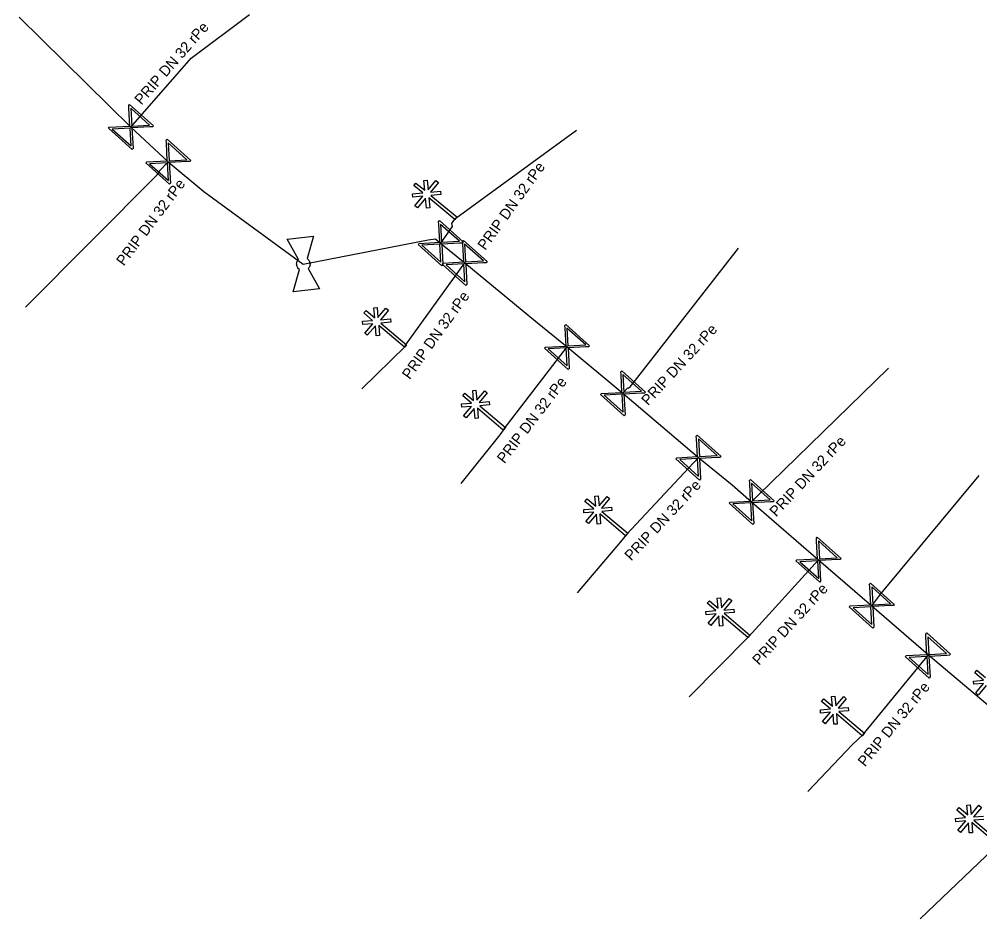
# Model space of a CAD drawing. Extents: x -643842 to -636370, y -1119190 to -1110210.
# Drawn here: x -640906.69 to -640861.52, y -1114761.04 to -1114718.74 of the extents above; entities that cross this region are included whole.
import ezdxf

# ---------------------------------------------------------------- set-up
doc = ezdxf.new("R2010")
doc.units = 0
for name, color, linetype in [('2', 7, 'Continuous'), ('22', 7, 'Continuous'), ('Default', 7, 'Continuous'), ('Level 16', 7, 'Continuous'), ('Level 21', 7, 'Continuous'), ('Level 23', 7, 'Continuous'), ('Level 28', 7, 'Continuous')]:
    doc.layers.add(name, color=color, linetype=linetype)

msp = doc.modelspace()

# ---------------------------------------------------------------- linework, layer by layer
at = {"layer": '2'}
for points in [[(-640887.718, -1114726.908), (-640888.133, -1114726.563), (-640888.034, -1114726.443), (-640887.622, -1114726.784), (-640887.667, -1114726.318), (-640887.511, -1114726.304), (-640887.467, -1114726.767), (-640887.099, -1114726.323), (-640886.979, -1114726.423), (-640887.353, -1114726.874), (-640886.881, -1114726.829), (-640886.866, -1114726.984), (-640887.328, -1114727.028), (-640886.109, -1114728.038), (-640886.208, -1114728.158), (-640887.431, -1114727.145), (-640887.386, -1114727.615), (-640887.542, -1114727.629), (-640887.587, -1114727.157), (-640887.96, -1114727.607), (-640888.08, -1114727.508), (-640887.714, -1114727.065), (-640888.175, -1114727.107), (-640888.19, -1114726.953), (-640887.718, -1114726.908)], [(-640890.071, -1114732.901), (-640890.483, -1114732.553), (-640890.382, -1114732.433), (-640889.974, -1114732.779), (-640890.014, -1114732.312), (-640889.858, -1114732.3), (-640889.819, -1114732.763), (-640889.446, -1114732.324), (-640889.327, -1114732.425), (-640889.706, -1114732.872), (-640889.234, -1114732.832), (-640889.221, -1114732.987), (-640889.683, -1114733.026), (-640888.475, -1114734.049), (-640888.576, -1114734.168), (-640889.787, -1114733.142), (-640889.748, -1114733.612), (-640889.903, -1114733.624), (-640889.943, -1114733.152), (-640890.321, -1114733.598), (-640890.44, -1114733.497), (-640890.069, -1114733.059), (-640890.531, -1114733.096), (-640890.544, -1114732.941), (-640890.071, -1114732.901)], [(-640885.425, -1114736.791), (-640885.836, -1114736.442), (-640885.736, -1114736.323), (-640885.328, -1114736.668), (-640885.367, -1114736.201), (-640885.211, -1114736.189), (-640885.172, -1114736.653), (-640884.8, -1114736.213), (-640884.68, -1114736.314), (-640885.059, -1114736.761), (-640884.587, -1114736.721), (-640884.574, -1114736.876), (-640885.036, -1114736.915), (-640883.828, -1114737.939), (-640883.929, -1114738.058), (-640885.141, -1114737.031), (-640885.101, -1114737.502), (-640885.257, -1114737.514), (-640885.297, -1114737.042), (-640885.675, -1114737.488), (-640885.794, -1114737.387), (-640885.422, -1114736.948), (-640885.884, -1114736.985), (-640885.897, -1114736.831), (-640885.425, -1114736.791)], [(-640879.675, -1114741.761), (-640880.086, -1114741.412), (-640879.986, -1114741.293), (-640879.578, -1114741.638), (-640879.617, -1114741.171), (-640879.461, -1114741.159), (-640879.422, -1114741.623), (-640879.05, -1114741.183), (-640878.93, -1114741.284), (-640879.309, -1114741.731), (-640878.837, -1114741.691), (-640878.824, -1114741.846), (-640879.286, -1114741.885), (-640878.078, -1114742.909), (-640878.179, -1114743.028), (-640879.391, -1114742.001), (-640879.351, -1114742.472), (-640879.507, -1114742.484), (-640879.547, -1114742.012), (-640879.925, -1114742.458), (-640880.044, -1114742.357), (-640879.672, -1114741.918), (-640880.134, -1114741.955), (-640880.147, -1114741.801), (-640879.675, -1114741.761)], [(-640873.925, -1114746.551), (-640874.336, -1114746.202), (-640874.236, -1114746.083), (-640873.828, -1114746.428), (-640873.867, -1114745.961), (-640873.711, -1114745.949), (-640873.672, -1114746.413), (-640873.3, -1114745.973), (-640873.18, -1114746.074), (-640873.559, -1114746.521), (-640873.087, -1114746.481), (-640873.074, -1114746.636), (-640873.536, -1114746.675), (-640872.328, -1114747.699), (-640872.429, -1114747.818), (-640873.641, -1114746.791), (-640873.601, -1114747.262), (-640873.757, -1114747.274), (-640873.797, -1114746.802), (-640874.175, -1114747.248), (-640874.294, -1114747.147), (-640873.922, -1114746.708), (-640874.384, -1114746.745), (-640874.397, -1114746.591), (-640873.925, -1114746.551)], [(-640861.345, -1114749.821), (-640861.756, -1114749.472), (-640861.656, -1114749.353), (-640861.248, -1114749.698)], [(-640861.217, -1114750.072), (-640861.595, -1114750.518), (-640861.714, -1114750.417), (-640861.342, -1114749.978), (-640861.804, -1114750.015), (-640861.817, -1114749.861), (-640861.345, -1114749.821)], [(-640868.545, -1114751.171), (-640868.956, -1114750.822), (-640868.856, -1114750.703), (-640868.448, -1114751.048), (-640868.487, -1114750.581), (-640868.331, -1114750.569), (-640868.292, -1114751.033), (-640867.92, -1114750.593), (-640867.8, -1114750.694), (-640868.179, -1114751.141), (-640867.707, -1114751.101), (-640867.694, -1114751.256), (-640868.156, -1114751.295), (-640866.948, -1114752.319), (-640867.049, -1114752.438), (-640868.261, -1114751.411), (-640868.221, -1114751.882), (-640868.377, -1114751.894), (-640868.417, -1114751.422), (-640868.795, -1114751.868), (-640868.914, -1114751.767), (-640868.542, -1114751.328), (-640869.004, -1114751.365), (-640869.017, -1114751.211), (-640868.545, -1114751.171)], [(-640862.185, -1114756.281), (-640862.596, -1114755.932), (-640862.496, -1114755.813), (-640862.088, -1114756.158), (-640862.127, -1114755.691), (-640861.971, -1114755.679), (-640861.932, -1114756.143), (-640861.56, -1114755.703), (-640861.44, -1114755.804), (-640861.819, -1114756.251), (-640861.347, -1114756.211)], [(-640860.689, -1114757.548), (-640861.901, -1114756.521), (-640861.861, -1114756.992), (-640862.017, -1114757.004), (-640862.057, -1114756.532), (-640862.435, -1114756.978), (-640862.554, -1114756.877), (-640862.182, -1114756.438), (-640862.644, -1114756.475), (-640862.657, -1114756.321), (-640862.185, -1114756.281)], [(-640861.334, -1114756.366), (-640861.796, -1114756.405), (-640860.588, -1114757.429)]]:
    msp.add_lwpolyline(points, dxfattribs=at)
at = {"layer": 'Default'}
for points in [[(-640893.154, -1114729.992), (-640893.11, -1114730.022), (-640893.078, -1114730.066), (-640893.028, -1114730.134), (-640893.019, -1114730.216), (-640893.01, -1114730.297), (-640893.044, -1114730.377), (-640893.065, -1114730.426), (-640893.101, -1114730.464)], [(-640893.508, -1114730.509), (-640893.55, -1114730.48), (-640893.582, -1114730.436), (-640893.632, -1114730.366), (-640893.641, -1114730.285), (-640893.65, -1114730.203), (-640893.616, -1114730.126), (-640893.595, -1114730.076), (-640893.559, -1114730.037)]]:
    msp.add_open_spline(points, degree=3, dxfattribs=at)
at = {"layer": 'Level 16'}
for points in [[(-640901.497, -1114722.751), (-640900.381, -1114723.753), (-640900.425, -1114723.802), (-640900.553, -1114723.804), (-640901.392, -1114723.851), (-640901.339, -1114724.82), (-640901.383, -1114724.869), (-640902.499, -1114723.867), (-640902.455, -1114723.818), (-640901.485, -1114723.768), (-640901.531, -1114722.929), (-640901.541, -1114722.8), (-640901.497, -1114722.751)], [(-640901.443, -1114722.926), (-640901.397, -1114723.763), (-640900.561, -1114723.717), (-640901.443, -1114722.926)], [(-640901.433, -1114724.698), (-640901.48, -1114723.856), (-640902.32, -1114723.902), (-640901.433, -1114724.698)], [(-640899.737, -1114724.381), (-640898.621, -1114725.383), (-640898.665, -1114725.432), (-640898.793, -1114725.434), (-640899.632, -1114725.481), (-640899.579, -1114726.45), (-640899.623, -1114726.499), (-640900.739, -1114725.497), (-640900.695, -1114725.448), (-640899.725, -1114725.398), (-640899.771, -1114724.559), (-640899.781, -1114724.43), (-640899.737, -1114724.381)], [(-640899.683, -1114724.556), (-640899.637, -1114725.393), (-640898.801, -1114725.347), (-640899.683, -1114724.556)], [(-640899.673, -1114726.328), (-640899.72, -1114725.486), (-640900.56, -1114725.532), (-640899.673, -1114726.328)], [(-640886.927, -1114728.211), (-640885.811, -1114729.213), (-640885.855, -1114729.262), (-640885.983, -1114729.264), (-640886.822, -1114729.311), (-640886.769, -1114730.28), (-640886.813, -1114730.329), (-640887.929, -1114729.327), (-640887.885, -1114729.278), (-640886.915, -1114729.228), (-640886.961, -1114728.389), (-640886.971, -1114728.26), (-640886.927, -1114728.211)], [(-640886.873, -1114728.386), (-640886.827, -1114729.223), (-640885.991, -1114729.177), (-640886.873, -1114728.386)], [(-640886.863, -1114730.158), (-640886.91, -1114729.316), (-640887.75, -1114729.362), (-640886.863, -1114730.158)], [(-640885.798, -1114729.137), (-640884.682, -1114730.139), (-640884.726, -1114730.188), (-640884.854, -1114730.19), (-640885.693, -1114730.237), (-640885.64, -1114731.206), (-640885.684, -1114731.255), (-640886.8, -1114730.253), (-640886.756, -1114730.204), (-640885.786, -1114730.154), (-640885.832, -1114729.315), (-640885.842, -1114729.186), (-640885.798, -1114729.137)], [(-640885.744, -1114729.312), (-640885.698, -1114730.149), (-640884.862, -1114730.103), (-640885.744, -1114729.312)], [(-640885.734, -1114731.084), (-640885.781, -1114730.242), (-640886.621, -1114730.288), (-640885.734, -1114731.084)], [(-640880.987, -1114733.091), (-640879.871, -1114734.093), (-640879.915, -1114734.142), (-640880.043, -1114734.144), (-640880.882, -1114734.191), (-640880.829, -1114735.16), (-640880.873, -1114735.209), (-640881.989, -1114734.207), (-640881.945, -1114734.158), (-640880.975, -1114734.108), (-640881.021, -1114733.269), (-640881.031, -1114733.14), (-640880.987, -1114733.091)], [(-640880.933, -1114733.266), (-640880.887, -1114734.103), (-640880.051, -1114734.057), (-640880.933, -1114733.266)], [(-640880.923, -1114735.038), (-640880.97, -1114734.196), (-640881.81, -1114734.242), (-640880.923, -1114735.038)], [(-640878.357, -1114735.271), (-640877.241, -1114736.273), (-640877.285, -1114736.322), (-640877.413, -1114736.324), (-640878.252, -1114736.371), (-640878.199, -1114737.34), (-640878.243, -1114737.389), (-640879.359, -1114736.387), (-640879.315, -1114736.338), (-640878.345, -1114736.288), (-640878.391, -1114735.449), (-640878.401, -1114735.32), (-640878.357, -1114735.271)], [(-640878.303, -1114735.446), (-640878.257, -1114736.283), (-640877.421, -1114736.237), (-640878.303, -1114735.446)], [(-640878.293, -1114737.218), (-640878.34, -1114736.376), (-640879.18, -1114736.422), (-640878.293, -1114737.218)], [(-640874.807, -1114738.291), (-640873.691, -1114739.293), (-640873.735, -1114739.342), (-640873.863, -1114739.344), (-640874.702, -1114739.391), (-640874.649, -1114740.36), (-640874.693, -1114740.409), (-640875.809, -1114739.407), (-640875.765, -1114739.358), (-640874.795, -1114739.308), (-640874.841, -1114738.469), (-640874.851, -1114738.34), (-640874.807, -1114738.291)], [(-640874.753, -1114738.466), (-640874.707, -1114739.303), (-640873.871, -1114739.257), (-640874.753, -1114738.466)], [(-640874.743, -1114740.238), (-640874.79, -1114739.396), (-640875.63, -1114739.442), (-640874.743, -1114740.238)], [(-640872.307, -1114740.381), (-640871.191, -1114741.383), (-640871.235, -1114741.432), (-640871.363, -1114741.434), (-640872.202, -1114741.481), (-640872.149, -1114742.45), (-640872.193, -1114742.499), (-640873.309, -1114741.497), (-640873.265, -1114741.448), (-640872.295, -1114741.398), (-640872.341, -1114740.559), (-640872.351, -1114740.43), (-640872.307, -1114740.381)], [(-640872.253, -1114740.556), (-640872.207, -1114741.393), (-640871.371, -1114741.347), (-640872.253, -1114740.556)], [(-640872.243, -1114742.328), (-640872.29, -1114741.486), (-640873.13, -1114741.532), (-640872.243, -1114742.328)], [(-640869.161, -1114743.1), (-640868.045, -1114744.102), (-640868.089, -1114744.151), (-640868.217, -1114744.153), (-640869.056, -1114744.2), (-640869.003, -1114745.169), (-640869.047, -1114745.218), (-640870.163, -1114744.216), (-640870.119, -1114744.167), (-640869.149, -1114744.117), (-640869.195, -1114743.278), (-640869.205, -1114743.149), (-640869.161, -1114743.1)], [(-640869.107, -1114743.275), (-640869.061, -1114744.112), (-640868.225, -1114744.066), (-640869.107, -1114743.275)], [(-640869.097, -1114745.047), (-640869.144, -1114744.205), (-640869.984, -1114744.251), (-640869.097, -1114745.047)], [(-640866.657, -1114745.261), (-640865.541, -1114746.263), (-640865.585, -1114746.312), (-640865.713, -1114746.314), (-640866.552, -1114746.361), (-640866.499, -1114747.33), (-640866.543, -1114747.379), (-640867.659, -1114746.377), (-640867.615, -1114746.328), (-640866.645, -1114746.278), (-640866.691, -1114745.439), (-640866.701, -1114745.31), (-640866.657, -1114745.261)], [(-640866.603, -1114745.436), (-640866.557, -1114746.273), (-640865.721, -1114746.227), (-640866.603, -1114745.436)], [(-640866.593, -1114747.208), (-640866.64, -1114746.366), (-640867.48, -1114746.412), (-640866.593, -1114747.208)], [(-640864.017, -1114747.601), (-640862.901, -1114748.603), (-640862.945, -1114748.652), (-640863.073, -1114748.654), (-640863.912, -1114748.701), (-640863.859, -1114749.67), (-640863.903, -1114749.719), (-640865.019, -1114748.717), (-640864.975, -1114748.668), (-640864.005, -1114748.618), (-640864.051, -1114747.779), (-640864.061, -1114747.65), (-640864.017, -1114747.601)], [(-640863.963, -1114747.776), (-640863.917, -1114748.613), (-640863.081, -1114748.567), (-640863.963, -1114747.776)], [(-640863.953, -1114749.548), (-640864, -1114748.706), (-640864.84, -1114748.752), (-640863.953, -1114749.548)]]:
    msp.add_lwpolyline(points, dxfattribs=at)
at = {"layer": 'Level 21'}
msp.add_lwpolyline([(-640906.69, -1114718.64), (-640902.455, -1114722.81), (-640901.44, -1114723.81), (-640899.68, -1114725.44), (-640898.01, -1114726.84), (-640893.33, -1114730.25), (-640887.46, -1114729.11), (-640887.12, -1114729.06), (-640886.872, -1114729.265), (-640885.741, -1114730.196), (-640882.42, -1114732.93), (-640880.93, -1114734.15), (-640878.3, -1114736.33), (-640877.79, -1114736.77), (-640874.75, -1114739.35), (-640873.17, -1114740.63), (-640872.25, -1114741.44), (-640869.104, -1114744.159), (-640866.6, -1114746.32), (-640863.932, -1114748.626), (-640860.44, -1114751.57)], dxfattribs=at)
at = {"layer": 'Level 23'}
for points in [[(-640901.44, -1114723.81), (-640898.61, -1114720.57), (-640895.86, -1114718.52)], [(-640886.16, -1114728.1), (-640880.482, -1114723.954)], [(-640900.2, -1114726.06), (-640900.11, -1114725.94), (-640900.09, -1114725.87), (-640899.68, -1114725.44)], [(-640900.2, -1114726.06), (-640906.402, -1114732.277)], [(-640886.87, -1114729.27), (-640886.31, -1114728.49), (-640886.35, -1114728.34), (-640886.25, -1114728.2), (-640886.16, -1114728.1)], [(-640877.96, -1114736.03), (-640877.71, -1114735.717), (-640872.871, -1114729.503)], [(-640888.53, -1114734.11), (-640888.52, -1114734.07), (-640885.741, -1114730.196)], [(-640888.53, -1114734.11), (-640890.581, -1114736.126)], [(-640883.88, -1114738), (-640880.93, -1114734.15)], [(-640871.96, -1114741.13), (-640865.812, -1114735.152)], [(-640878.3, -1114736.33), (-640878.07, -1114736.08), (-640878.05, -1114736.09), (-640877.96, -1114736.03)], [(-640883.88, -1114738), (-640884.082, -1114738.289), (-640885.929, -1114740.564)], [(-640878.13, -1114742.97), (-640874.75, -1114739.35)], [(-640866.18, -1114745.76), (-640861.542, -1114740.199)], [(-640872.25, -1114741.44), (-640871.96, -1114741.13)], [(-640878.13, -1114742.97), (-640878.422, -1114743.309), (-640880.459, -1114745.711)], [(-640872.38, -1114747.76), (-640869.104, -1114744.159)], [(-640866.6, -1114746.32), (-640866.18, -1114745.76)], [(-640872.38, -1114747.76), (-640875.194, -1114750.611)], [(-640867, -1114752.38), (-640863.932, -1114748.626)], [(-640867, -1114752.38), (-640867.512, -1114752.843), (-640869.612, -1114755.063)], [(-640860.603, -1114757.45), (-640860.882, -1114757.752), (-640864.33, -1114761.042)]]:
    msp.add_lwpolyline(points, dxfattribs=at)
at = {"layer": 'Level 28'}
for points in [[(-640893.559, -1114730.037), (-640894.089, -1114729.077), (-640892.847, -1114728.939), (-640893.154, -1114729.992)], [(-640893.101, -1114730.464), (-640892.571, -1114731.423)], [(-640892.571, -1114731.423), (-640893.813, -1114731.561), (-640893.508, -1114730.509)]]:
    msp.add_lwpolyline(points, dxfattribs=at)

# ---------------------------------------------------------------- texts
at = {"layer": '22'}
for rotation, p in [(48.8642, (-640900.94, -1114722.803)), (54.3236, (-640884.772, -1114729.637)), (53.1301, (-640901.768, -1114730.376)), (54.3464, (-640888.325, -1114735.715)), (47.3859, (-640877.12, -1114736.939)), (52.5394, (-640883.872, -1114739.665)), (46.9092, (-640871.094, -1114742.173)), (46.9637, (-640877.911, -1114744.241)), (47.7057, (-640871.899, -1114749.153)), (50.7422, (-640866.915, -1114753.927))]:
    msp.add_text('PRIP DN 32 rPe', height=0.5, rotation=rotation, dxfattribs=at).set_placement(p)

doc.saveas('drawing.dxf')
